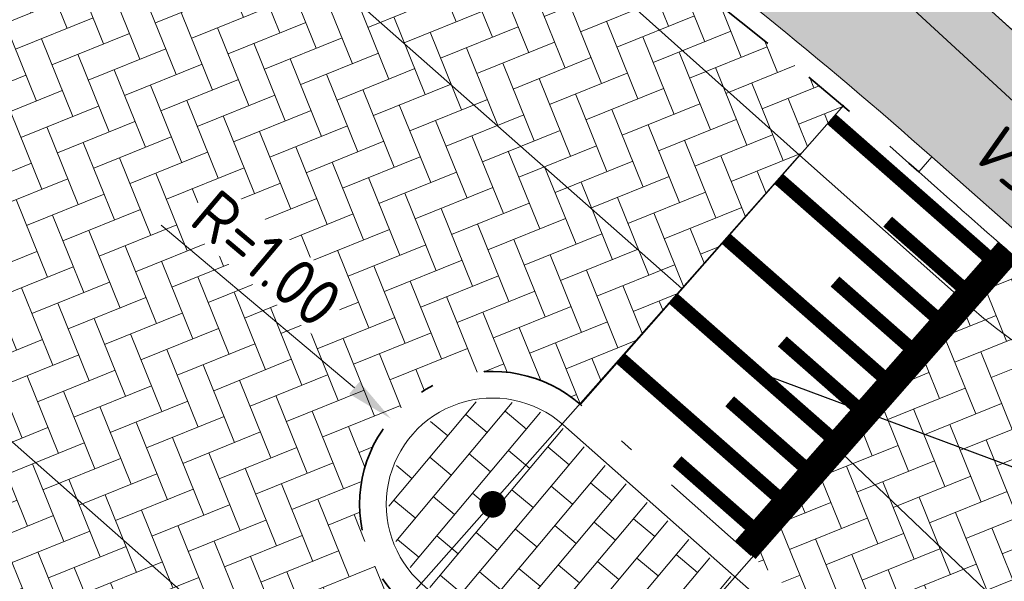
# Model space of a CAD drawing. Header units: metres. Extents: x 163543 to 168130, y 402678 to 405437.
# Tile 916 of 1056: x 165506.77 to 165514.18, y 403945.17 to 403949.39. Entities that reach past the tile are written whole.
import ezdxf
from ezdxf import colors
from ezdxf.entities.mleader import LeaderData, LeaderLine
from ezdxf.math import Vec2, Vec3

# ---------------------------------------------------------------- set-up
doc = ezdxf.new("R2010")
doc.units = ezdxf.units.M
for name, pattern in [('X-CA190022.004-UO-DWM_Snelfietsroute$0$VH-GELEIDEBAND_50X200', [8, 4, -2, 0, -2]), ('X-CA190022.004-UO-DWM_Snelfietsroute$0$VH-OPSLUITBAND_80X200', [14, 8, -2, 2, -2]), ('X-CA190022.004-UO-DWM_Snelfietsroute$0$VH-TROTTOIRBAND_130-150', [15, 5, -2, 2, -2, 2, -2])]:
    doc.linetypes.add(name, pattern=pattern)
doc.layers.get('0').update_dxf_attribs({"lineweight": 25})
for name, color, linetype, lineweight in [('X-CA190022.004-UO-ARC_Arcering$0$N-WE-VH-VERHARDING_BETONSTRAATSTEEN-A-200', 252, 'Continuous', 18), ('X-CA190022.004-UO-BBM_bebording bebakening markering_v0.4$0$PIPELOCK SYSTEEM', 1, 'Continuous', 25), ('X-CA190022.004-UO-BGT_Ondergrond$0$GE_314_WGDRijbaanLokaleweg_Vlak_GEM', 253, 'Continuous', 9), ('X-CA190022.004-UO-BGT_Ondergrond$0$GE_315_WGDRijbaanLokalewegverkeersdrempel_GEM', 253, 'Continuous', 9), ('X-CA190022.004-UO-BGT_Ondergrond$0$GE_316_WGDFietspad_Vlak_GEM', 253, 'Continuous', 9), ('X-CA190022.004-UO-BGT_Ondergrond$0$GE_317_WGDVoetpad_Vlak_GEM', 253, 'Continuous', 9), ('X-CA190022.004-UO-BGT_Ondergrond$0$GE_367_OWGBerm_groenvoorziening_grasenk_GEM', 253, 'Continuous', 9), ('X-CA190022.004-UO-DWM_Snelfietsroute$0$N-WE-VH-DREMPEL-G', 30, 'Continuous', 18), ('X-CA190022.004-UO-DWM_Snelfietsroute$0$N-WE-VH-KANTOPSLUITING_ACHTERKANTBAND-G', 7, 'Continuous', 9), ('X-CA190022.004-UO-DWM_Snelfietsroute$0$N-WE-VH-KANTOPSLUITING_ELEMENT_VERLOOPBAND-S', 7, 'Continuous', 20), ('X-CA190022.004-UO-DWM_Snelfietsroute$0$N-WE-VH-KANTOPSLUITING_ELEMENT_VERLOOPBAND_13 15 NAAR VLAK-G', 7, 'Continuous', 20), ('X-CA190022.004-UO-DWM_Snelfietsroute$0$N-WE-VH-KANTOPSLUITING_GELEIDEBAND_50X200-G', 7, 'X-CA190022.004-UO-DWM_Snelfietsroute$0$VH-GELEIDEBAND_50X200', 35), ('X-CA190022.004-UO-DWM_Snelfietsroute$0$N-WE-VH-KANTOPSLUITING_OPSLUITBAND_80X200-G', 150, 'X-CA190022.004-UO-DWM_Snelfietsroute$0$VH-OPSLUITBAND_80X200', 35), ('X-CA190022.004-UO-DWM_Snelfietsroute$0$N-WE-VH-KANTOPSLUITING_TROTTOIRBAND_130 150-G', 124, 'X-CA190022.004-UO-DWM_Snelfietsroute$0$VH-TROTTOIRBAND_130-150', 35), ('X-CA190022.004-UO-DWM_Snelfietsroute$0$N-WE-VW-MARKERING_LANGS_STREEP_DOORGETROKKEN DREMPEL_010-G', 7, 'Continuous', 0), ('X-CA190022.004-UO-KAD_Percelen$0$B-WE-KG-GRENS_PERCEEL-GV', 150, 'Continuous', 9), ('X-CA190022.004-UO-TXT_Tekst 1op200$0$X-XX-AL-AANKLEDING-M-BOCHTSTRALEN', 7, 'Continuous', 18), ('X-CA190022.004-UO-TXT_Tekst 1op200$0$X-XX-AL-T25- LEADER BOVENGRONDSE INFRA', 7, 'Continuous', 25)]:
    doc.layers.add(name, color=color, linetype=linetype, lineweight=lineweight)
for name, color, linetype, lineweight, transparency in [('X-CA190022.004-UO-ARC_Arcering$0$N-WE-VH-VERHARDING_BETONSTRAATSTEEN-A-200 ANTRACTIET', 251, 'Continuous', 18, 0.5), ('X-CA190022.004-UO-ARC_Arcering$0$N-WE-VH-VERHARDING_BETONSTRAATSTEENPRINT PRINTBETON-A-200 MIDDENGELEIDERS GRIJS', 252, 'Continuous', 18, 0.5), ('X-CA190022.004-UO-ARC_Arcering$0$N-WE-VH-VERHARDING_TEGEL-A-200 60MM TEGEL', 252, 'Continuous', 18, 0.5)]:
    doc.layers.add(name, color=color, linetype=linetype, lineweight=lineweight, transparency=transparency)
doc.styles.add('X-CA190022.004-UO-DWM_Snelfietsroute$0$NLCS-ISO-M200-T18', font='NLCS-ISO.ttf', dxfattribs={"height": 0.36})
doc.styles.add('X-CA190022.004-UO-TXT_Tekst 1op200$0$NLCS-ISO-M200-T18', font='NLCS-ISO.ttf', dxfattribs={"height": 0.36})
doc.styles.add('X-CA190022.004-UO-TXT_Tekst 1op200$0$NLCS-ISO-M200-T25', font='NLCS-ISO.ttf', dxfattribs={"height": 0.5})
doc.dimstyles.new('X-CA190022.004-UO-TXT_Tekst 1op200$0$NLCS-M200-T18-PIJL_L2_H1', dxfattribs={"dimscale": 0.2, "dimtxt": 2.5, "dimasz": 1.8, "dimexe": 2, "dimexo": 2, "dimgap": 0.7, "dimtad": 1, "dimzin": 0, "dimdsep": 46, "dimtxsty": 'X-CA190022.004-UO-TXT_Tekst 1op200$0$NLCS-ISO-M200-T18', "dimcen": 0, "dimdle": 2, "dimclrd": 256, "dimclre": 256, "dimclrt": 10, "dimadec": 1, "dimazin": 0, "dimtfac": 1, "dimtdec": 3, "dimtofl": 0, "dimtmove": 0, "dimatfit": 3, "dimfxl": 2, "dimfxlon": 1, "dimtfillclr": 256, "dimtolj": 1, "dimtzin": 0, "dimlwd": -1, "dimlwe": -1, "dimarcsym": 0})
pattern_1 = [(292, (0, 0), (0.27337599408, -0.11604122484), [0.63, -0.21]), (202, (0.38942, 0.15733), (0.27337599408, -0.11604122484), [0.63, -0.21])]

# ---------------------------------------------------------------- blocks, each defined once
blk = doc.blocks.new('X-CA190022.004-UO-BBM_bebording bebakening markering_v0.4$0$_Dot')
at = {"color": 0, "linetype": 'ByBlock', "const_width": 0.5}
blk.add_lwpolyline([(-0.25, 0, 1), (0.25, 0, 1)], format="xyb", close=True, dxfattribs=at)
blk = doc.blocks.new('*D1222')
at = {"layer": 'X-CA190022.004-UO-TXT_Tekst 1op200$0$X-XX-AL-AANKLEDING-M-BOCHTSTRALEN', "transparency": 16777216}
blk.add_line((165507.8375, 403947.8453), (165509.2904, 403946.6209), dxfattribs=at)
blk.add_solid([(165509.329, 403946.6668), (165509.2517, 403946.575), (165509.5657, 403946.3889)], dxfattribs=at)
at = {"layer": 'X-CA190022.004-UO-TXT_Tekst 1op200$0$X-XX-AL-AANKLEDING-M-BOCHTSTRALEN', "transparency": 16777216, "insert": (165508.6325, 403947.5938), "char_height": 0.36, "attachment_point": 5, "rotation": 319.87967, "style": 'X-CA190022.004-UO-TXT_Tekst 1op200$0$NLCS-ISO-M200-T18', "bg_fill": 3, "box_fill_scale": 1.1, "bg_fill_color": 256, "bg_fill_true_color": 13158600, "bg_fill_transparency": 0}
blk.add_mtext('\\A1;R=1.00', dxfattribs=at)

msp = doc.modelspace()

# ---------------------------------------------------------------- hatches: boundary and pattern name
at = {"layer": 'X-CA190022.004-UO-ARC_Arcering$0$N-WE-VH-VERHARDING_BETONSTRAATSTEEN-A-200'}
h = msp.add_hatch(dxfattribs=at)
h.set_pattern_fill('AVH-BSS_KEIFORMAAT_KEPER', color=256, scale=2, angle=292, pattern_type=2)
h.set_pattern_definition(pattern_1)
h.paths.add_polyline_path([(165512.9665, 403948.7405, 0.01887), (165510.8907, 403950.3731), (165509.5577, 403951.3424, -0.024626), (165506.8741, 403953.5036), (165502.2074, 403948.2453, -0.024924), (165504.7037, 403945.8104), (165505.7667, 403944.6648, 0.019423), (165507.6915, 403942.7455), (165509.6688, 403944.9946, -1), (165510.9919, 403946.4944)])
at = {"layer": 'X-CA190022.004-UO-ARC_Arcering$0$N-WE-VH-VERHARDING_BETONSTRAATSTEEN-A-200 ANTRACTIET'}
h = msp.add_hatch(dxfattribs=at)
h.set_pattern_fill('AVH-BSS_KEIFORMAAT_KEPER', color=256, scale=2, angle=292, pattern_type=2)
h.set_pattern_definition(pattern_1)
h.paths.add_polyline_path([(165519.2286, 403947.2379, -0.415178), (165514.9877, 403946.9655), (165514.2832, 403947.587), (165512.3036, 403945.3352), (165512.3039, 403945.3349), (165513.0223, 403944.7), (165513.7702, 403944.039, -1), (165512.4471, 403942.5392), (165511.7136, 403943.1875), (165510.9805, 403943.8354), (165508.9985, 403941.581), (165509.7298, 403940.9359, -0.41325), (165510.0013, 403936.7089)])
at = {"layer": 'X-CA190022.004-UO-ARC_Arcering$0$N-WE-VH-VERHARDING_BETONSTRAATSTEENPRINT PRINTBETON-A-200 MIDDENGELEIDERS GRIJS', "ltscale": 2}
h = msp.add_hatch(dxfattribs=at)
h.set_pattern_fill('AVH-BSS_KEIFORMAAT_HALFST', color=256, scale=2, angle=140, pattern_type=2)
h.set_pattern_definition([(140, (0, 0), (-0.29585473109, -0.02588393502), [0.21, -0.21]), (230, (0, 0), (0.16086933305, -0.13498539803), [])])
edge = h.paths.add_edge_path()
edge.add_line((165512.8766, 403944.5352), (165513.6245, 403943.8741))
edge.add_arc((165513.1086, 403943.2892), 0.78, -131.41184, 48.58816, ccw=False)
edge.add_line((165512.5927, 403942.7042), (165511.8593, 403943.3523))
edge.add_line((165511.8593, 403943.3523), (165511.1258, 403944.0006))
edge.add_line((165511.1258, 403944.0006), (165509.8145, 403945.1595))
edge.add_arc((165510.3304, 403945.7445), 0.78, 48.58816, 228.58816, ccw=False)
edge.add_line((165510.8464, 403946.3294), (165512.1582, 403945.1701))
edge.add_line((165512.1582, 403945.1701), (165512.8766, 403944.5352))
at = {"layer": 'X-CA190022.004-UO-ARC_Arcering$0$N-WE-VH-VERHARDING_TEGEL-A-200 60MM TEGEL', "ltscale": 0.5}
h = msp.add_hatch(color=256, dxfattribs=at)
h.dxf.hatch_style = 1
h.paths.add_polyline_path([(165512.564, 403950.833), (165508.0822, 403954.8648), (165506.9737, 403953.6157, 0.024628), (165509.6459, 403951.4637), (165510.9789, 403950.4944, -0.023547), (165513.5605, 403948.4246), (165513.635, 403948.3589), (165514.388, 403947.6946), (165514.4192, 403947.7338), (165515.1201, 403947.1154, 0.222875), (165517.4027, 403946.4484)])

# ---------------------------------------------------------------- linework, layer by layer
at = {"layer": 'X-CA190022.004-UO-BGT_Ondergrond$0$GE_314_WGDRijbaanLokaleweg_Vlak_GEM', "flags": 128}
msp.add_lwpolyline([(165475.679, 403979.24), (165481.989, 403973.676), (165489.952, 403966.654), (165503.146, 403954.964), (165511.755, 403947.369), (165508.974, 403944.22), (165471.36, 403977.447), (165465.041, 403983.368), (165460.723, 403987.853), (165456.771, 403992.257), (165447.198, 404004.181), (165445.201, 404006.669)], dxfattribs=at)
at = {"layer": 'X-CA190022.004-UO-BGT_Ondergrond$0$GE_315_WGDRijbaanLokalewegverkeersdrempel_GEM', "flags": 128}
for points in [[(165513.934, 403947.223), (165509.293, 403941.944), (165508.008, 403943.126), (165508.974, 403944.22), (165511.755, 403947.369), (165512.64, 403948.372), (165513.934, 403947.223)], [(165509.293, 403941.944), (165513.934, 403947.223)]]:
    msp.add_lwpolyline(points, dxfattribs=at)
at = {"layer": 'X-CA190022.004-UO-BGT_Ondergrond$0$GE_315_WGDRijbaanLokalewegverkeersdrempel_GEM'}
msp.add_arc((165516.5881, 403950.2372), 4.0162, 228.63436, 283.56324, dxfattribs=at)
at = {"layer": 'X-CA190022.004-UO-BGT_Ondergrond$0$GE_316_WGDFietspad_Vlak_GEM', "flags": 128}
for points in [[(165476.14, 403980.809), (165490.698, 403967.836), (165501.376, 403958.436), (165512.64, 403948.372), (165511.755, 403947.369), (165503.146, 403954.964), (165489.952, 403966.654), (165481.989, 403973.676), (165475.679, 403979.24)], [(165471.36, 403977.447), (165508.974, 403944.22), (165508.008, 403943.126), (165497.262, 403952.61), (165488.043, 403960.727), (165485.951, 403962.569), (165476.921, 403970.557), (165469.858, 403976.806)]]:
    msp.add_lwpolyline(points, dxfattribs=at)
at = {"layer": 'X-CA190022.004-UO-BGT_Ondergrond$0$GE_317_WGDVoetpad_Vlak_GEM', "flags": 128}
for points in [[(165513.934, 403947.223), (165512.64, 403948.372), (165501.376, 403958.436), (165490.698, 403967.836), (165476.14, 403980.809)], [(165485.796, 403974.645), (165498.114, 403963.684), (165503.689, 403958.817), (165512.564, 403950.833), (165517.53, 403946.333)]]:
    msp.add_lwpolyline(points, dxfattribs=at)
at = {"layer": 'X-CA190022.004-UO-BGT_Ondergrond$0$GE_317_WGDVoetpad_Vlak_GEM', "extrusion": (0, 0, -1)}
msp.add_arc((-165516.5881, 403950.2372), 4.0162, 256.43676, 311.36564, dxfattribs=at)
at = {"layer": 'X-CA190022.004-UO-BGT_Ondergrond$0$GE_367_OWGBerm_groenvoorziening_grasenk_GEM', "flags": 128}
msp.add_lwpolyline([(165517.53, 403946.333), (165512.564, 403950.833), (165512.167, 403955.055), (165513.943, 403959.018), (165513.795, 403959.063), (165514.083, 403959.623), (165525.548, 403972.868)], dxfattribs=at)
at = {"layer": 'X-CA190022.004-UO-DWM_Snelfietsroute$0$N-WE-VH-DREMPEL-G', "flags": 128}
for points in [[(165510.9919, 403946.4944), (165512.9727, 403948.7475)], [(165512.3046, 403945.3364), (165514.2854, 403947.5895)]]:
    msp.add_lwpolyline(points, dxfattribs=at)
at = {"layer": 'X-CA190022.004-UO-DWM_Snelfietsroute$0$N-WE-VH-KANTOPSLUITING_ACHTERKANTBAND-G', "ltscale": 0.2, "flags": 128}
msp.add_lwpolyline([(165506.9738, 403953.6156, 0.024626), (165509.6459, 403951.4637), (165510.9789, 403950.4944, -0.023547), (165513.5605, 403948.4246), (165513.635, 403948.3589)], format="xyb", dxfattribs=at)
msp.add_lwpolyline([(165512.8898, 403944.5502), (165513.6378, 403943.8891, -1), (165512.5794, 403942.6892), (165511.8461, 403943.3373), (165511.1126, 403943.9856), (165509.8013, 403945.1445, -1), (165510.8596, 403946.3444), (165512.1715, 403945.185)], format="xyb", close=True, dxfattribs=at)
at = {"layer": 'X-CA190022.004-UO-DWM_Snelfietsroute$0$N-WE-VH-KANTOPSLUITING_ELEMENT_VERLOOPBAND_13 15 NAAR VLAK-G', "flags": 128}
msp.add_lwpolyline([(165513.635, 403948.3589), (165514.388, 403947.6946), (165514.2869, 403947.5838, -0.002429), (165513.5358, 403948.2464)], format="xyb", close=True, dxfattribs=at)
at = {"layer": 'X-CA190022.004-UO-DWM_Snelfietsroute$0$N-WE-VH-KANTOPSLUITING_GELEIDEBAND_50X200-G', "ltscale": 0.2, "flags": 128}
msp.add_lwpolyline([(165513.0223, 403944.7), (165513.7702, 403944.039, -1), (165512.4471, 403942.5392), (165511.7136, 403943.1875), (165510.9801, 403943.8357), (165509.6688, 403944.9946, -1), (165510.9919, 403946.4944), (165512.3039, 403945.3349)], format="xyb", close=True, dxfattribs=at)
at = {"layer": 'X-CA190022.004-UO-DWM_Snelfietsroute$0$N-WE-VH-KANTOPSLUITING_OPSLUITBAND_80X200-G', "ltscale": 0.2, "flags": 128}
msp.add_lwpolyline([(165517.4027, 403946.4484), (165512.564, 403950.833), (165508.0822, 403954.8648)], dxfattribs=at)
at = {"layer": 'X-CA190022.004-UO-DWM_Snelfietsroute$0$N-WE-VH-KANTOPSLUITING_TROTTOIRBAND_130 150-G', "ltscale": 0.2, "flags": 128}
msp.add_lwpolyline([(165506.8741, 403953.5036, 0.024626), (165509.5577, 403951.3424), (165510.8907, 403950.3731, -0.023547), (165513.4613, 403948.3121), (165513.5358, 403948.2464)], format="xyb", dxfattribs=at)
at = {"layer": 'X-CA190022.004-UO-DWM_Snelfietsroute$0$N-WE-VW-MARKERING_LANGS_STREEP_DOORGETROKKEN DREMPEL_010-G', "flags": 128}
for points, const_width in [([(165514.12, 403947.5521), (165512.8808, 403948.6416)], 0.1), ([(165513.7237, 403947.1015), (165512.4848, 403948.1908)], 0.1), ([(165513.9218, 403947.3268), (165513.3024, 403947.8716)], 0.1), ([(165513.3275, 403946.651), (165512.0887, 403947.7401)], 0.1), ([(165512.2297, 403945.4027), (165514.2107, 403947.6552)], 0.2), ([(165513.5256, 403946.8762), (165512.9062, 403947.4209)], 0.1), ([(165512.9313, 403946.2004), (165511.6926, 403947.2894)], 0.1), ([(165513.1294, 403946.4257), (165512.5101, 403946.9703)], 0.1), ([(165512.535, 403945.7498), (165511.2966, 403946.8387)], 0.1), ([(165512.7332, 403945.9751), (165512.1139, 403946.5197)], 0.1), ([(165512.3369, 403945.5246), (165511.7178, 403946.069)], 0.1)]:
    msp.add_lwpolyline(points, dxfattribs=dict(at, const_width=const_width))
at = {"layer": 'X-CA190022.004-UO-KAD_Percelen$0$B-WE-KG-GRENS_PERCEEL-GV', "flags": 128}
for points in [[(165523.606, 403940.115), (165516.49, 403946.7), (165508.07, 403954.49), (165478.67, 403980.52), (165474.61, 403984.58), (165470.55, 403988.64), (165461.44, 403999.01), (165459.3, 404001.44), (165458.55, 404002.86), (165453.69, 404012.13), (165455.57, 404015.48), (165434.7, 404063.86)], [(165641.99, 404044.65), (165623.44, 404035.76), (165623.39, 404035.67), (165586.71, 404017.97), (165584.89, 404017.13), (165562.25, 404006.65), (165555.23, 404003.44), (165540.98, 403995.15), (165524.45, 403985.52), (165518.3, 403973.85), (165508.07, 403954.49), (165516.49, 403946.7), (165517, 403947.26), (165536.1, 403968.17), (165569.64, 403990.51), (165675.73, 404041.52)]]:
    msp.add_lwpolyline(points, dxfattribs=at)

# ---------------------------------------------------------------- block references
at = {"layer": 'X-CA190022.004-UO-BBM_bebording bebakening markering_v0.4$0$PIPELOCK SYSTEEM', "xscale": 0.2000000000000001, "yscale": 0.2000000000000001, "zscale": 0.2000000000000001, "rotation": 339.5872485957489}
msp.add_blockref('X-CA190022.004-UO-BBM_bebording bebakening markering_v0.4$0$_Dot', (165510.3304, 403945.7445), dxfattribs=at)

# ---------------------------------------------------------------- texts
at = {"layer": 'X-CA190022.004-UO-DWM_Snelfietsroute$0$N-WE-VH-KANTOPSLUITING_ELEMENT_VERLOOPBAND-S', "insert": (165514.1077, 403948.6709), "char_height": 0.36, "attachment_point": 1, "rotation": 320.29308, "style": 'X-CA190022.004-UO-DWM_Snelfietsroute$0$NLCS-ISO-M200-T18'}
msp.add_mtext_dynamic_manual_height_columns('{\\fNLCS-ISO|b0|i1|c0|p34;V3L}', width=0.387553, gutter_width=1.8, heights=[0.3954], dxfattribs=at)

# ---------------------------------------------------------------- next in the draw order: dimensions: what is measured, and where the dimension line sits
at = {"layer": 'X-CA190022.004-UO-TXT_Tekst 1op200$0$X-XX-AL-AANKLEDING-M-BOCHTSTRALEN'}
dim = msp.add_radius_dim(center=(165510.3304, 403945.7445), mpoint=(165509.5657, 403946.3889), dimstyle='X-CA190022.004-UO-TXT_Tekst 1op200$0$NLCS-M200-T18-PIJL_L2_H1', override={"dimpost": 'R=<>', "dimclrt": 256, "dimtfill": 1}, dxfattribs=at)
dim.commit()
dim.dimension.update_dxf_attribs({"geometry": '*D1222', "text_midpoint": (165508.6325, 403947.5938)})

# ---------------------------------------------------------------- next in the draw order: leaders
at = {"layer": 'X-CA190022.004-UO-TXT_Tekst 1op200$0$X-XX-AL-T25- LEADER BOVENGRONDSE INFRA'}
ml = msp.add_multileader_mtext('Standard', dxfattribs=at)
ml.set_content('Plateau-opgang \\Pelementen hergebruiken', color=256, style='X-CA190022.004-UO-TXT_Tekst 1op200$0$NLCS-ISO-M200-T25')
ml.set_leader_properties(color=256, linetype='ByLayer', lineweight=-1)
ml.build(insert=Vec2(0, 0))
ml.multileader.update_dxf_attribs({"text_left_attachment_type": 5, "text_right_attachment_type": 5, "dogleg_length": 0.5, "arrow_head_size": 0.5})
ctx = ml.context
ctx.base_point, ctx.char_height, ctx.arrow_head_size, ctx.landing_gap_size, ctx.plane_origin, ctx.plane_x_axis, ctx.plane_y_axis = Vec3(165529.4558, 403940.8444), 0.5, 0.5, 0.18, Vec3(165519.7036, 403938.4529), Vec3(0.692919, 0.721016), Vec3(-0.721016, 0.692919)
ctx.left_attachment, ctx.right_attachment = 5, 5
notes = []
notes.append((ctx, [(0, (1, 1, 0), (165529.1094, 403940.4839), (0.692919, 0.721016), 0.5, [(1, [(165522.1831, 403937.3405), (165512.312, 403946.7449)], 0, [])])]))
ctx.mtext.insert, ctx.mtext.text_direction, ctx.mtext.rotation, ctx.mtext.width, ctx.mtext.flow_direction = Vec3(165528.5111, 403942.002), Vec3(0.692919, 0.721016), 0.805267, 8.372418, 5
ctx.mtext.has_bg_fill, ctx.mtext.bg_color, ctx.mtext.bg_scale_factor, ctx.mtext.bg_transparency, ctx.mtext.use_window_bg_color = 1, -1027028792, 1.5, 0, 1
for ctx, leaders in notes:
    for number, flags, end, landing, length, lines in leaders:
        leader = LeaderData()
        leader.index, (leader.has_last_leader_line, leader.has_dogleg_vector, leader.attachment_direction) = number, flags
        leader.last_leader_point, leader.dogleg_vector, leader.dogleg_length = Vec3(end), Vec3(landing), length
        for number, points, colour, breaks in lines:
            line = LeaderLine()
            line.index, line.vertices, line.color, line.breaks = number, Vec3.list(points), colors.encode_raw_color(colour), breaks
            leader.lines.append(line)
        ctx.leaders.append(leader)

doc.saveas('drawing.dxf')
